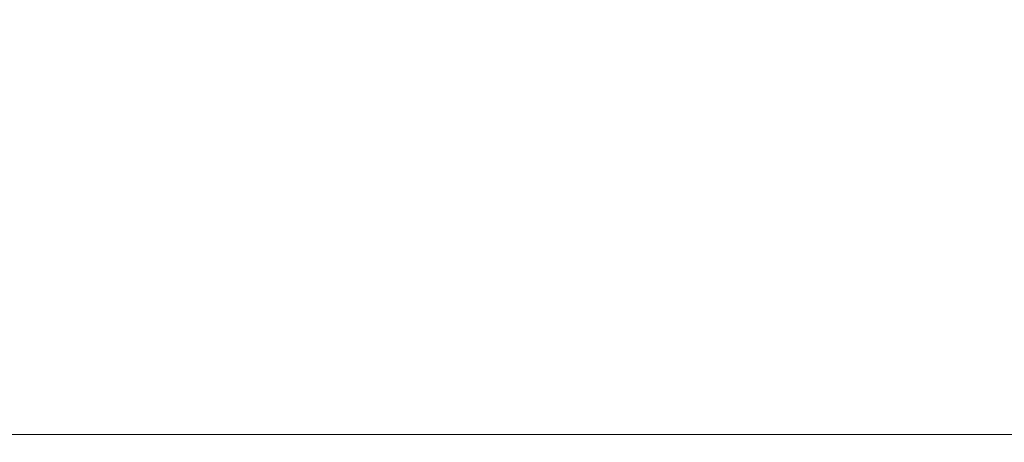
# Model space of a CAD drawing. Header units: millimetres. Extents: x -2233 to 61924, y -68080 to 6847.
# Tile 914 of 1056: x 34576 to 40350, y -2545 to -69. Entities that reach past the tile are written whole.
import ezdxf

# ---------------------------------------------------------------- set-up
doc = ezdxf.new("R2010")
doc.units = ezdxf.units.MM
doc.layers.add('COTAS_P', color=1, linetype='Continuous', lineweight=0)
doc.dimstyles.new('R19_100', dxfattribs={"dimtxt": 250, "dimasz": 150, "dimexe": 150, "dimexo": 80, "dimgap": 100, "dimtad": 1, "dimtih": 1, "dimtoh": 1, "dimdsep": 46, "dimcen": 0.09, "dimadec": 0, "dimazin": 0, "dimtfac": 1, "dimtdec": 4, "dimtofl": 0, "dimtmove": 0, "dimatfit": 3, "dimfxl": 1, "dimtolj": 1, "dimtzin": 0, "dimarcsym": 0})

# ---------------------------------------------------------------- blocks, each defined once
blk = doc.blocks.new('DIM_R28_33')
at = {"layer": 'COTAS_P'}
for p, q in [((112.7, 0), (112.7, -2500)), ((61924.1, 0), (61924.1, -2500)), ((112.7, -2500), (262.7, -2455)), ((61924.1, -2500), (61774.1, -2455)), ((112.7, -2500), (61924.1, -2500)), ((112.7, -2500), (262.7, -2545)), ((61924.1, -2500), (61774.1, -2545))]:
    blk.add_line(p, q, dxfattribs=at)
blk.add_text('61811.43 P', height=250, dxfattribs=at).set_placement((31018.4, -2400))

msp = doc.modelspace()

# ---------------------------------------------------------------- dimensions: what is measured, and where the dimension line sits
at = {"layer": 'COTAS_P'}
dim = msp.add_aligned_dim(p1=(112.7, 0), p2=(61924.134, 0), distance=-2500, text='<> P', dimstyle='R19_100', dxfattribs=at)
dim.commit()
dim.dimension.update_dxf_attribs({"geometry": 'DIM_R28_33', "text_midpoint": (31018.417, -2500)})

doc.saveas('drawing.dxf')
